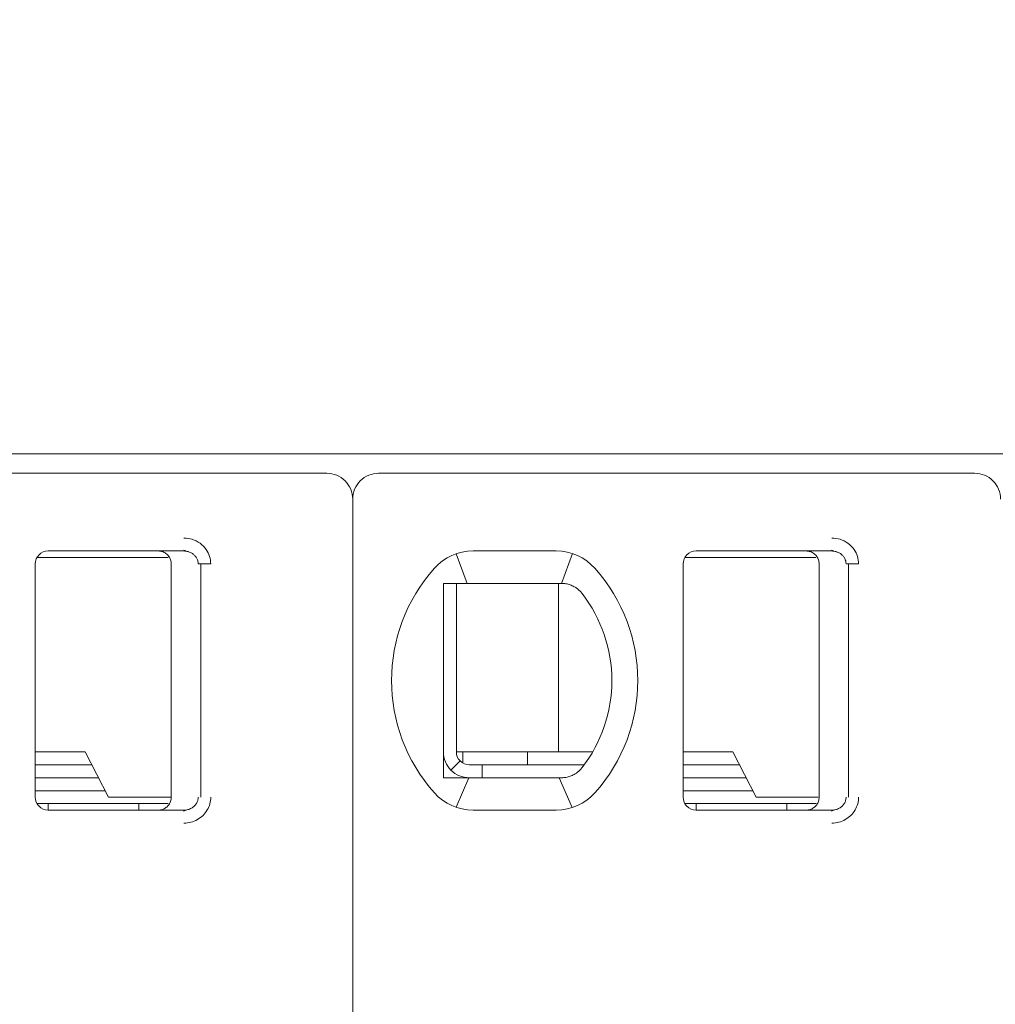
# Model space of a CAD drawing. Header units: millimetres. Extents: x -1114 to 1396, y -630 to 631.
# Tile 546 of 656: x 819.92 to 827.45, y -459.61 to -452.01. Entities that reach past the tile are written whole.
import ezdxf

# ---------------------------------------------------------------- set-up
doc = ezdxf.new("R2010")
doc.units = ezdxf.units.MM
doc.header["$MEASUREMENT"] = 0

msp = doc.modelspace()

# ---------------------------------------------------------------- linework, layer by layer
at = {"lineweight": 18}
for points, knots in [([(1038.9843, -629.7647), (1038.9843, -629.7647), (-1111.4882, -629.7647), (-1111.4882, -629.7647), (-1111.4882, -629.7647), (-1111.4882, -629.7647), (-1111.4882, 630.7883), (-1111.4882, 630.7883), (-1111.4882, 630.7883), (-1111.4882, 630.7883), (1038.9843, 630.7883), (1038.9843, 630.7883)], [0, 0, 0, 0, 0.333333, 0.333333, 0.333333, 0.333333, 0.666667, 0.666667, 0.666667, 0.666667, 1, 1, 1, 1]), ([(822.4928, -455.709), (822.4928, -455.6559), (822.4717, -455.605), (822.4342, -455.5675), (822.4342, -455.5675), (822.3967, -455.53), (822.3459, -455.509), (822.2928, -455.509)], [0, 0, 0, 0, 0.5, 0.5, 0.5, 0.5, 1, 1, 1, 1]), ([(822.6928, -455.509), (822.6398, -455.509), (822.5889, -455.53), (822.5514, -455.5675), (822.5514, -455.5675), (822.5139, -455.605), (822.4928, -455.6559), (822.4928, -455.709)], [0, 0, 0, 0, 0.5, 0.5, 0.5, 0.5, 1, 1, 1, 1]), ([(827.4928, -455.709), (827.4928, -455.6559), (827.4717, -455.605), (827.4342, -455.5675), (827.4342, -455.5675), (827.3967, -455.53), (827.3459, -455.509), (827.2928, -455.509)], [0, 0, 0, 0, 0.5, 0.5, 0.5, 0.5, 1, 1, 1, 1]), ([(821.1902, -456.009), (821.2123, -456.0088), (821.2334, -456.0121), (821.2545, -456.0188), (821.2545, -456.0188), (821.2756, -456.0256), (821.2967, -456.0359), (821.3152, -456.0495), (821.3152, -456.0495), (821.3338, -456.0631), (821.3499, -456.0801), (821.3621, -456.0973), (821.3621, -456.0973), (821.3743, -456.1145), (821.3826, -456.132), (821.3883, -456.1506), (821.3883, -456.1506), (821.394, -456.1691), (821.3972, -456.1886), (821.3973, -456.209)], [0, 0, 0, 0, 0.2, 0.2, 0.2, 0.2, 0.4, 0.4, 0.4, 0.4, 0.6, 0.6, 0.6, 0.6, 0.8, 0.8, 0.8, 0.8, 1, 1, 1, 1]), ([(826.1902, -456.009), (826.2123, -456.0088), (826.2334, -456.0121), (826.2545, -456.0188), (826.2545, -456.0188), (826.2756, -456.0256), (826.2967, -456.0359), (826.3152, -456.0495), (826.3152, -456.0495), (826.3338, -456.0631), (826.3499, -456.0801), (826.3621, -456.0973), (826.3621, -456.0973), (826.3743, -456.1145), (826.3826, -456.132), (826.3883, -456.1506), (826.3883, -456.1506), (826.394, -456.1691), (826.3972, -456.1886), (826.3973, -456.209)], [0, 0, 0, 0, 0.2, 0.2, 0.2, 0.2, 0.4, 0.4, 0.4, 0.4, 0.6, 0.6, 0.6, 0.6, 0.8, 0.8, 0.8, 0.8, 1, 1, 1, 1]), ([(820.1428, -456.109), (820.1163, -456.109), (820.0909, -456.1195), (820.0721, -456.1382), (820.0721, -456.1382), (820.0533, -456.157), (820.0428, -456.1824), (820.0428, -456.209)], [0, 0, 0, 0, 0.5, 0.5, 0.5, 0.5, 1, 1, 1, 1]), ([(820.1428, -456.109), (820.1163, -456.109), (820.0909, -456.1195), (820.0721, -456.1382), (820.0721, -456.1382), (820.0533, -456.157), (820.0428, -456.1824), (820.0428, -456.209)], [0, 0, 0, 0, 0.5, 0.5, 0.5, 0.5, 1, 1, 1, 1]), ([(821.0928, -456.209), (821.0928, -456.1985), (821.0912, -456.1881), (821.0879, -456.1781), (821.0879, -456.1781), (821.0847, -456.1682), (821.0799, -456.1587), (821.0738, -456.1503), (821.0738, -456.1503), (821.0677, -456.1418), (821.0602, -456.1343), (821.0518, -456.1282), (821.0518, -456.1282), (821.0433, -456.122), (821.0339, -456.1172), (821.0239, -456.1139), (821.0239, -456.1139), (821.0139, -456.1106), (821.0034, -456.109), (820.9928, -456.109)], [0, 0, 0, 0, 0.2, 0.2, 0.2, 0.2, 0.4, 0.4, 0.4, 0.4, 0.6, 0.6, 0.6, 0.6, 0.8, 0.8, 0.8, 0.8, 1, 1, 1, 1]), ([(821.1902, -456.109), (821.199, -456.109), (821.2077, -456.1099), (821.2162, -456.1118), (821.2162, -456.1118), (821.2246, -456.1136), (821.2327, -456.1163), (821.2405, -456.1199), (821.2405, -456.1199), (821.248, -456.1234), (821.2552, -456.1277), (821.2618, -456.1328), (821.2618, -456.1328), (821.268, -456.1375), (821.2736, -456.1429), (821.2785, -456.1488), (821.2785, -456.1488), (821.283, -456.1543), (821.287, -456.1602), (821.2902, -456.1664), (821.2902, -456.1664), (821.2935, -456.1727), (821.296, -456.1792), (821.2978, -456.186), (821.2978, -456.186), (821.2997, -456.1935), (821.3007, -456.2012), (821.3007, -456.209)], [0, 0, 0, 0, 0.142857, 0.142857, 0.142857, 0.142857, 0.285714, 0.285714, 0.285714, 0.285714, 0.428571, 0.428571, 0.428571, 0.428571, 0.571429, 0.571429, 0.571429, 0.571429, 0.714286, 0.714286, 0.714286, 0.714286, 0.857143, 0.857143, 0.857143, 0.857143, 1, 1, 1, 1]), ([(825.1428, -456.109), (825.1163, -456.109), (825.0909, -456.1195), (825.0721, -456.1382), (825.0721, -456.1382), (825.0533, -456.157), (825.0428, -456.1824), (825.0428, -456.209)], [0, 0, 0, 0, 0.5, 0.5, 0.5, 0.5, 1, 1, 1, 1]), ([(825.1428, -456.109), (825.1163, -456.109), (825.0909, -456.1195), (825.0721, -456.1382), (825.0721, -456.1382), (825.0533, -456.157), (825.0428, -456.1824), (825.0428, -456.209)], [0, 0, 0, 0, 0.5, 0.5, 0.5, 0.5, 1, 1, 1, 1]), ([(826.0928, -456.209), (826.0928, -456.1985), (826.0912, -456.1881), (826.0879, -456.1781), (826.0879, -456.1781), (826.0847, -456.1682), (826.0799, -456.1587), (826.0738, -456.1503), (826.0738, -456.1503), (826.0677, -456.1418), (826.0602, -456.1343), (826.0518, -456.1282), (826.0518, -456.1282), (826.0433, -456.122), (826.0339, -456.1172), (826.0239, -456.1139), (826.0239, -456.1139), (826.0139, -456.1106), (826.0034, -456.109), (825.9928, -456.109)], [0, 0, 0, 0, 0.2, 0.2, 0.2, 0.2, 0.4, 0.4, 0.4, 0.4, 0.6, 0.6, 0.6, 0.6, 0.8, 0.8, 0.8, 0.8, 1, 1, 1, 1]), ([(826.1902, -456.109), (826.199, -456.109), (826.2077, -456.1099), (826.2162, -456.1118), (826.2162, -456.1118), (826.2246, -456.1136), (826.2327, -456.1163), (826.2405, -456.1199), (826.2405, -456.1199), (826.248, -456.1234), (826.2552, -456.1277), (826.2618, -456.1328), (826.2618, -456.1328), (826.268, -456.1375), (826.2736, -456.1429), (826.2785, -456.1488), (826.2785, -456.1488), (826.283, -456.1543), (826.287, -456.1602), (826.2902, -456.1664), (826.2902, -456.1664), (826.2935, -456.1727), (826.296, -456.1792), (826.2978, -456.186), (826.2978, -456.186), (826.2997, -456.1935), (826.3007, -456.2012), (826.3007, -456.209)], [0, 0, 0, 0, 0.142857, 0.142857, 0.142857, 0.142857, 0.285714, 0.285714, 0.285714, 0.285714, 0.428571, 0.428571, 0.428571, 0.428571, 0.571429, 0.571429, 0.571429, 0.571429, 0.714286, 0.714286, 0.714286, 0.714286, 0.857143, 0.857143, 0.857143, 0.857143, 1, 1, 1, 1]), ([(823.2543, -456.359), (823.2475, -456.359), (823.2407, -456.359), (823.2339, -456.359), (823.2339, -456.359), (823.2271, -456.359), (823.2203, -456.359), (823.2134, -456.359), (823.2134, -456.359), (823.2066, -456.359), (823.1997, -456.359), (823.1928, -456.359)], [0, 0, 0, 0, 0.333333, 0.333333, 0.333333, 0.333333, 0.666667, 0.666667, 0.666667, 0.666667, 1, 1, 1, 1]), ([(823.1928, -456.359), (823.1928, -456.4099), (823.1928, -456.4624), (823.1928, -456.5173), (823.1928, -456.5173), (823.1928, -456.5448), (823.1928, -456.5729), (823.1928, -456.6018), (823.1928, -456.6018), (823.1928, -456.6163), (823.1928, -456.631), (823.1928, -456.6459), (823.1928, -456.6459), (823.1928, -456.6608), (823.1928, -456.676), (823.1928, -456.6913), (823.1928, -456.6913), (823.1928, -456.7221), (823.1928, -456.7537), (823.1928, -456.7864), (823.1928, -456.7864), (823.1928, -456.8191), (823.1928, -456.8529), (823.1928, -456.8883), (823.1928, -456.8883), (823.1928, -456.9059), (823.1928, -456.9239), (823.1928, -456.942), (823.1928, -456.942), (823.1928, -456.9601), (823.1928, -456.9784), (823.1928, -456.9969), (823.1928, -456.9969), (823.1928, -457.0154), (823.1928, -457.0341), (823.1928, -457.053), (823.1928, -457.053), (823.1928, -457.072), (823.1928, -457.0913), (823.1928, -457.1103), (823.1928, -457.1103), (823.1928, -457.1483), (823.1928, -457.1859), (823.1928, -457.2229), (823.1928, -457.2229), (823.1928, -457.2322), (823.1928, -457.2415), (823.1928, -457.2507), (823.1928, -457.2507), (823.1928, -457.2599), (823.1928, -457.2691), (823.1928, -457.2782), (823.1928, -457.2782), (823.1928, -457.2964), (823.1928, -457.3142), (823.1928, -457.3317), (823.1928, -457.3317), (823.1928, -457.3667), (823.1928, -457.4003), (823.1928, -457.4329), (823.1928, -457.4329), (823.1928, -457.4493), (823.1928, -457.4654), (823.1928, -457.4812), (823.1928, -457.4812), (823.1928, -457.4971), (823.1928, -457.5127), (823.1928, -457.5281), (823.1928, -457.5281), (823.1928, -457.5587), (823.1928, -457.5883), (823.1928, -457.6171), (823.1928, -457.6171), (823.1928, -457.6458), (823.1928, -457.6738), (823.1928, -457.7011), (823.1928, -457.7011), (823.1928, -457.7559), (823.1928, -457.8082), (823.1928, -457.859)], [0, 0, 0, 0, 0.05, 0.05, 0.05, 0.05, 0.1, 0.1, 0.1, 0.1, 0.15, 0.15, 0.15, 0.15, 0.2, 0.2, 0.2, 0.2, 0.25, 0.25, 0.25, 0.25, 0.3, 0.3, 0.3, 0.3, 0.35, 0.35, 0.35, 0.35, 0.4, 0.4, 0.4, 0.4, 0.45, 0.45, 0.45, 0.45, 0.5, 0.5, 0.5, 0.5, 0.55, 0.55, 0.55, 0.55, 0.6, 0.6, 0.6, 0.6, 0.65, 0.65, 0.65, 0.65, 0.7, 0.7, 0.7, 0.7, 0.75, 0.75, 0.75, 0.75, 0.8, 0.8, 0.8, 0.8, 0.85, 0.85, 0.85, 0.85, 0.9, 0.9, 0.9, 0.9, 0.95, 0.95, 0.95, 0.95, 1, 1, 1, 1]), ([(823.422, -456.359), (823.4168, -456.359), (823.4116, -456.359), (823.4064, -456.359), (823.4064, -456.359), (823.4011, -456.359), (823.3958, -456.359), (823.3904, -456.359), (823.3904, -456.359), (823.385, -456.359), (823.3795, -456.359), (823.3738, -456.359), (823.3738, -456.359), (823.3682, -456.359), (823.3624, -456.359), (823.3564, -456.359), (823.3564, -456.359), (823.3504, -456.359), (823.3443, -456.359), (823.338, -456.359), (823.338, -456.359), (823.3317, -456.359), (823.3253, -456.359), (823.3187, -456.359), (823.3187, -456.359), (823.3121, -456.359), (823.3054, -456.359), (823.2984, -456.359), (823.2984, -456.359), (823.2915, -456.359), (823.2844, -456.359), (823.277, -456.359), (823.277, -456.359), (823.2696, -456.359), (823.2621, -456.359), (823.2543, -456.359)], [0, 0, 0, 0, 0.111111, 0.111111, 0.111111, 0.111111, 0.222222, 0.222222, 0.222222, 0.222222, 0.333333, 0.333333, 0.333333, 0.333333, 0.444444, 0.444444, 0.444444, 0.444444, 0.555556, 0.555556, 0.555556, 0.555556, 0.666667, 0.666667, 0.666667, 0.666667, 0.777778, 0.777778, 0.777778, 0.777778, 0.888889, 0.888889, 0.888889, 0.888889, 1, 1, 1, 1]), ([(824.0636, -456.359), (824.0681, -456.359), (824.0726, -456.359), (824.0772, -456.359), (824.0772, -456.359), (824.0818, -456.359), (824.0865, -456.359), (824.0911, -456.359), (824.0911, -456.359), (824.0958, -456.359), (824.1005, -456.359), (824.1052, -456.359)], [0, 0, 0, 0, 0.333333, 0.333333, 0.333333, 0.333333, 0.666667, 0.666667, 0.666667, 0.666667, 1, 1, 1, 1]), ([(824.1052, -456.359), (824.1165, -456.359), (824.1277, -456.3599), (824.1388, -456.3618), (824.1388, -456.3618), (824.1499, -456.3637), (824.1608, -456.3665), (824.1716, -456.3703), (824.1716, -456.3703), (824.1823, -456.3741), (824.1928, -456.3788), (824.2029, -456.3844)], [0, 0, 0, 0, 0.333333, 0.333333, 0.333333, 0.333333, 0.666667, 0.666667, 0.666667, 0.666667, 1, 1, 1, 1]), ([(824.2029, -456.3844), (824.2111, -456.389), (824.2189, -456.3942), (824.2262, -456.3997), (824.2262, -456.3997), (824.2335, -456.4053), (824.2404, -456.4113), (824.2466, -456.4175), (824.2466, -456.4175), (824.2528, -456.4237), (824.2584, -456.4302), (824.2635, -456.4367)], [0, 0, 0, 0, 0.333333, 0.333333, 0.333333, 0.333333, 0.666667, 0.666667, 0.666667, 0.666667, 1, 1, 1, 1]), ([(823.1928, -457.659), (823.1928, -457.712), (823.2139, -457.7629), (823.2514, -457.8004), (823.2514, -457.8004), (823.2889, -457.8379), (823.3398, -457.859), (823.3928, -457.859)], [0, 0, 0, 0, 0.5, 0.5, 0.5, 0.5, 1, 1, 1, 1]), ([(823.2928, -457.659), (823.2928, -457.6855), (823.3033, -457.7109), (823.3221, -457.7297), (823.3221, -457.7297), (823.3409, -457.7484), (823.3663, -457.759), (823.3928, -457.759)], [0, 0, 0, 0, 0.5, 0.5, 0.5, 0.5, 1, 1, 1, 1]), ([(824.2029, -457.8335), (824.1928, -457.8392), (824.1823, -457.8439), (824.1715, -457.8476), (824.1715, -457.8476), (824.1608, -457.8514), (824.1498, -457.8542), (824.1387, -457.8561), (824.1387, -457.8561), (824.1276, -457.858), (824.1164, -457.859), (824.1052, -457.859)], [0, 0, 0, 0, 0.333333, 0.333333, 0.333333, 0.333333, 0.666667, 0.666667, 0.666667, 0.666667, 1, 1, 1, 1]), ([(824.2635, -457.7812), (824.2582, -457.7881), (824.2524, -457.7947), (824.2461, -457.8009), (824.2461, -457.8009), (824.2398, -457.8072), (824.233, -457.8131), (824.2258, -457.8185), (824.2258, -457.8185), (824.2186, -457.824), (824.2109, -457.829), (824.2029, -457.8335)], [0, 0, 0, 0, 0.333333, 0.333333, 0.333333, 0.333333, 0.666667, 0.666667, 0.666667, 0.666667, 1, 1, 1, 1]), ([(823.1928, -457.859), (823.1997, -457.859), (823.2066, -457.859), (823.2134, -457.859), (823.2134, -457.859), (823.2203, -457.859), (823.2271, -457.859), (823.2339, -457.859), (823.2339, -457.859), (823.2407, -457.859), (823.2475, -457.859), (823.2543, -457.859)], [0, 0, 0, 0, 0.333333, 0.333333, 0.333333, 0.333333, 0.666667, 0.666667, 0.666667, 0.666667, 1, 1, 1, 1]), ([(823.2543, -457.859), (823.2621, -457.859), (823.2697, -457.859), (823.277, -457.859), (823.277, -457.859), (823.2844, -457.859), (823.2915, -457.859), (823.2984, -457.859), (823.2984, -457.859), (823.3054, -457.859), (823.3121, -457.859), (823.3187, -457.859), (823.3187, -457.859), (823.3253, -457.859), (823.3317, -457.859), (823.338, -457.859), (823.338, -457.859), (823.3443, -457.859), (823.3504, -457.859), (823.3564, -457.859), (823.3564, -457.859), (823.3624, -457.859), (823.3682, -457.859), (823.3738, -457.859), (823.3738, -457.859), (823.3795, -457.859), (823.385, -457.859), (823.3904, -457.859), (823.3904, -457.859), (823.3958, -457.859), (823.4011, -457.859), (823.4064, -457.859), (823.4064, -457.859), (823.4116, -457.859), (823.4168, -457.859), (823.422, -457.859)], [0, 0, 0, 0, 0.111111, 0.111111, 0.111111, 0.111111, 0.222222, 0.222222, 0.222222, 0.222222, 0.333333, 0.333333, 0.333333, 0.333333, 0.444444, 0.444444, 0.444444, 0.444444, 0.555556, 0.555556, 0.555556, 0.555556, 0.666667, 0.666667, 0.666667, 0.666667, 0.777778, 0.777778, 0.777778, 0.777778, 0.888889, 0.888889, 0.888889, 0.888889, 1, 1, 1, 1]), ([(824.1052, -457.859), (824.1005, -457.859), (824.0958, -457.859), (824.0911, -457.859), (824.0911, -457.859), (824.0864, -457.859), (824.0818, -457.859), (824.0772, -457.859), (824.0772, -457.859), (824.0726, -457.859), (824.0681, -457.859), (824.0636, -457.859)], [0, 0, 0, 0, 0.333333, 0.333333, 0.333333, 0.333333, 0.666667, 0.666667, 0.666667, 0.666667, 1, 1, 1, 1]), ([(820.0428, -458.009), (820.0428, -458.0355), (820.0533, -458.0609), (820.0721, -458.0797), (820.0721, -458.0797), (820.0909, -458.0984), (820.1163, -458.109), (820.1428, -458.109)], [0, 0, 0, 0, 0.5, 0.5, 0.5, 0.5, 1, 1, 1, 1]), ([(820.0428, -458.009), (820.0428, -458.0355), (820.0533, -458.0609), (820.0721, -458.0797), (820.0721, -458.0797), (820.0909, -458.0984), (820.1163, -458.109), (820.1428, -458.109)], [0, 0, 0, 0, 0.5, 0.5, 0.5, 0.5, 1, 1, 1, 1]), ([(821.0928, -458.009), (821.0928, -458.0194), (821.0912, -458.0298), (821.0879, -458.0398), (821.0879, -458.0398), (821.0847, -458.0497), (821.0799, -458.0592), (821.0738, -458.0676), (821.0738, -458.0676), (821.0677, -458.0761), (821.0602, -458.0836), (821.0518, -458.0897), (821.0518, -458.0897), (821.0433, -458.0959), (821.0339, -458.1007), (821.0239, -458.104), (821.0239, -458.104), (821.0139, -458.1073), (821.0034, -458.109), (820.9928, -458.109)], [0, 0, 0, 0, 0.2, 0.2, 0.2, 0.2, 0.4, 0.4, 0.4, 0.4, 0.6, 0.6, 0.6, 0.6, 0.8, 0.8, 0.8, 0.8, 1, 1, 1, 1]), ([(821.3007, -458.009), (821.3007, -458.0174), (821.2995, -458.026), (821.2971, -458.0342), (821.2971, -458.0342), (821.2948, -458.0423), (821.2913, -458.0502), (821.2868, -458.0575), (821.2868, -458.0575), (821.2823, -458.0649), (821.2766, -458.0718), (821.2702, -458.078), (821.2702, -458.078), (821.2636, -458.0842), (821.2561, -458.0897), (821.2481, -458.0942), (821.2481, -458.0942), (821.2395, -458.0989), (821.2303, -458.1026), (821.2207, -458.1051), (821.2207, -458.1051), (821.2108, -458.1077), (821.2005, -458.109), (821.1902, -458.109)], [0, 0, 0, 0, 0.166667, 0.166667, 0.166667, 0.166667, 0.333333, 0.333333, 0.333333, 0.333333, 0.5, 0.5, 0.5, 0.5, 0.666667, 0.666667, 0.666667, 0.666667, 0.833333, 0.833333, 0.833333, 0.833333, 1, 1, 1, 1]), ([(821.3973, -458.009), (821.3973, -458.0263), (821.3951, -458.0431), (821.3905, -458.0597), (821.3905, -458.0597), (821.386, -458.0762), (821.3791, -458.0926), (821.3703, -458.1077), (821.3703, -458.1077), (821.3615, -458.1228), (821.3507, -458.1367), (821.3379, -458.1492), (821.3379, -458.1492), (821.3251, -458.1617), (821.3102, -458.1729), (821.2945, -458.1818), (821.2945, -458.1818), (821.2788, -458.1907), (821.2623, -458.1973), (821.2449, -458.2019), (821.2449, -458.2019), (821.2275, -458.2064), (821.2093, -458.2088), (821.1902, -458.209)], [0, 0, 0, 0, 0.166667, 0.166667, 0.166667, 0.166667, 0.333333, 0.333333, 0.333333, 0.333333, 0.5, 0.5, 0.5, 0.5, 0.666667, 0.666667, 0.666667, 0.666667, 0.833333, 0.833333, 0.833333, 0.833333, 1, 1, 1, 1]), ([(825.0428, -458.009), (825.0428, -458.0355), (825.0533, -458.0609), (825.0721, -458.0797), (825.0721, -458.0797), (825.0909, -458.0984), (825.1163, -458.109), (825.1428, -458.109)], [0, 0, 0, 0, 0.5, 0.5, 0.5, 0.5, 1, 1, 1, 1]), ([(825.0428, -458.009), (825.0428, -458.0355), (825.0533, -458.0609), (825.0721, -458.0797), (825.0721, -458.0797), (825.0909, -458.0984), (825.1163, -458.109), (825.1428, -458.109)], [0, 0, 0, 0, 0.5, 0.5, 0.5, 0.5, 1, 1, 1, 1]), ([(826.0928, -458.009), (826.0928, -458.0194), (826.0912, -458.0298), (826.0879, -458.0398), (826.0879, -458.0398), (826.0847, -458.0497), (826.0799, -458.0592), (826.0738, -458.0676), (826.0738, -458.0676), (826.0677, -458.0761), (826.0602, -458.0836), (826.0518, -458.0897), (826.0518, -458.0897), (826.0433, -458.0959), (826.0339, -458.1007), (826.0239, -458.104), (826.0239, -458.104), (826.0139, -458.1073), (826.0034, -458.109), (825.9928, -458.109)], [0, 0, 0, 0, 0.2, 0.2, 0.2, 0.2, 0.4, 0.4, 0.4, 0.4, 0.6, 0.6, 0.6, 0.6, 0.8, 0.8, 0.8, 0.8, 1, 1, 1, 1]), ([(826.3007, -458.009), (826.3007, -458.0174), (826.2995, -458.026), (826.2971, -458.0342), (826.2971, -458.0342), (826.2948, -458.0423), (826.2913, -458.0502), (826.2868, -458.0575), (826.2868, -458.0575), (826.2823, -458.0649), (826.2766, -458.0718), (826.2702, -458.078), (826.2702, -458.078), (826.2636, -458.0842), (826.2561, -458.0897), (826.2481, -458.0942), (826.2481, -458.0942), (826.2395, -458.0989), (826.2303, -458.1026), (826.2207, -458.1051), (826.2207, -458.1051), (826.2108, -458.1077), (826.2005, -458.109), (826.1902, -458.109)], [0, 0, 0, 0, 0.166667, 0.166667, 0.166667, 0.166667, 0.333333, 0.333333, 0.333333, 0.333333, 0.5, 0.5, 0.5, 0.5, 0.666667, 0.666667, 0.666667, 0.666667, 0.833333, 0.833333, 0.833333, 0.833333, 1, 1, 1, 1]), ([(826.3973, -458.009), (826.3973, -458.0263), (826.3951, -458.0431), (826.3905, -458.0597), (826.3905, -458.0597), (826.386, -458.0762), (826.3791, -458.0926), (826.3703, -458.1077), (826.3703, -458.1077), (826.3615, -458.1228), (826.3507, -458.1367), (826.3379, -458.1492), (826.3379, -458.1492), (826.3251, -458.1617), (826.3102, -458.1729), (826.2945, -458.1818), (826.2945, -458.1818), (826.2788, -458.1907), (826.2623, -458.1973), (826.2449, -458.2019), (826.2449, -458.2019), (826.2275, -458.2064), (826.2093, -458.2088), (826.1902, -458.209)], [0, 0, 0, 0, 0.166667, 0.166667, 0.166667, 0.166667, 0.333333, 0.333333, 0.333333, 0.333333, 0.5, 0.5, 0.5, 0.5, 0.666667, 0.666667, 0.666667, 0.666667, 0.833333, 0.833333, 0.833333, 0.833333, 1, 1, 1, 1])]:
    msp.add_open_spline(points, degree=3, knots=knots, dxfattribs=at)
for points in [[(802.6428, -455.359), (802.6428, -455.359), (842.3428, -455.359), (842.3428, -455.359)], [(822.2928, -455.509), (822.2928, -455.509), (817.6928, -455.509), (817.6928, -455.509)], [(827.2928, -455.509), (827.2928, -455.509), (822.6928, -455.509), (822.6928, -455.509)], [(822.4928, -455.709), (822.4928, -455.709), (822.4928, -466.129), (822.4928, -466.129)], [(822.4928, -455.709), (822.4928, -455.709), (822.4928, -466.129), (822.4928, -466.129)], [(821.1892, -456.102), (821.1892, -456.102), (821.2328, -456.1168), (821.2328, -456.1168)], [(826.1892, -456.102), (826.1892, -456.102), (826.2328, -456.1168), (826.2328, -456.1168)], [(820.7237, -456.159), (820.7237, -456.159), (820.0562, -456.159), (820.0562, -456.159)], [(820.1428, -456.109), (820.1428, -456.109), (821.1902, -456.109), (821.1902, -456.109)], [(821.1902, -456.109), (821.1902, -456.109), (820.1428, -456.109), (820.1428, -456.109)], [(821.0676, -456.159), (821.0676, -456.159), (820.7237, -456.159), (820.7237, -456.159)], [(821.1902, -456.109), (821.1902, -456.109), (821.0915, -456.109), (821.0915, -456.109)], [(823.422, -456.109), (823.3082, -456.109), (823.1997, -456.1575), (823.1239, -456.2423)], [(823.422, -456.109), (823.3082, -456.109), (823.1997, -456.1575), (823.1239, -456.2423)], [(823.2912, -456.1309), (823.2912, -456.1309), (823.3757, -456.359), (823.3757, -456.359)], [(823.422, -456.109), (823.422, -456.109), (824.0636, -456.109), (824.0636, -456.109)], [(823.422, -456.109), (823.422, -456.109), (824.0636, -456.109), (824.0636, -456.109)], [(824.3618, -456.2423), (824.2859, -456.1575), (824.1775, -456.109), (824.0636, -456.109)], [(824.3618, -456.2423), (824.2859, -456.1575), (824.1775, -456.109), (824.0636, -456.109)], [(824.19, -456.1295), (824.19, -456.1295), (824.1045, -456.359), (824.1045, -456.359)], [(825.7237, -456.159), (825.7237, -456.159), (825.0562, -456.159), (825.0562, -456.159)], [(825.1428, -456.109), (825.1428, -456.109), (826.1902, -456.109), (826.1902, -456.109)], [(826.1902, -456.109), (826.1902, -456.109), (825.1428, -456.109), (825.1428, -456.109)], [(826.0676, -456.159), (826.0676, -456.159), (825.7237, -456.159), (825.7237, -456.159)], [(826.1902, -456.109), (826.1902, -456.109), (826.0915, -456.109), (826.0915, -456.109)], [(820.0428, -458.009), (820.0428, -458.009), (820.0428, -456.209), (820.0428, -456.209)], [(820.0428, -458.009), (820.0428, -458.009), (820.0428, -456.209), (820.0428, -456.209)], [(821.0928, -458.009), (821.0928, -458.009), (821.0928, -456.209), (821.0928, -456.209)], [(821.3007, -456.209), (821.3007, -456.209), (821.3973, -456.209), (821.3973, -456.209)], [(821.3206, -458.009), (821.3206, -458.009), (821.3206, -456.209), (821.3206, -456.209)], [(823.1239, -456.2423), (822.6825, -456.7358), (822.6825, -457.4821), (823.1239, -457.9756)], [(823.1239, -456.2423), (822.6825, -456.7358), (822.6825, -457.4821), (823.1239, -457.9756)], [(824.3618, -457.9756), (824.8032, -457.4821), (824.8032, -456.7358), (824.3618, -456.2423)], [(824.3618, -457.9756), (824.8032, -457.4821), (824.8032, -456.7358), (824.3618, -456.2423)], [(825.0428, -458.009), (825.0428, -458.009), (825.0428, -456.209), (825.0428, -456.209)], [(825.0428, -458.009), (825.0428, -458.009), (825.0428, -456.209), (825.0428, -456.209)], [(826.0928, -458.009), (826.0928, -458.009), (826.0928, -456.209), (826.0928, -456.209)], [(826.3007, -456.209), (826.3007, -456.209), (826.3973, -456.209), (826.3973, -456.209)], [(826.3206, -458.009), (826.3206, -458.009), (826.3206, -456.209), (826.3206, -456.209)], [(823.2928, -456.359), (823.2928, -456.359), (823.2928, -457.659), (823.2928, -457.659)], [(824.0636, -456.359), (824.0636, -456.359), (823.422, -456.359), (823.422, -456.359)], [(824.0819, -456.359), (824.0819, -456.359), (824.0819, -457.659), (824.0819, -457.659)], [(824.4928, -457.109), (824.4928, -456.8657), (824.4122, -456.6293), (824.2635, -456.4367)], [(824.2635, -457.7812), (824.4122, -457.5886), (824.4928, -457.3522), (824.4928, -457.109)], [(820.4271, -457.659), (820.4271, -457.659), (820.0428, -457.659), (820.0428, -457.659)], [(820.6077, -458.009), (820.6077, -458.009), (820.4271, -457.659), (820.4271, -457.659)], [(823.2928, -457.659), (823.2928, -457.659), (824.0523, -457.659), (824.0523, -457.659)], [(823.3428, -457.7455), (823.3428, -457.7455), (823.3428, -457.6589), (823.3428, -457.6589)], [(823.8428, -457.759), (823.8428, -457.759), (823.8428, -457.659), (823.8428, -457.659)], [(824.0523, -457.659), (824.0523, -457.659), (824.1031, -457.659), (824.1031, -457.659)], [(824.3455, -457.659), (824.3455, -457.659), (824.1031, -457.659), (824.1031, -457.659)], [(825.4271, -457.659), (825.4271, -457.659), (825.0428, -457.659), (825.0428, -457.659)], [(825.6077, -458.009), (825.6077, -458.009), (825.4271, -457.659), (825.4271, -457.659)], [(820.0428, -457.759), (820.0428, -457.759), (820.4787, -457.759), (820.4787, -457.759)], [(823.3221, -457.7297), (823.3221, -457.7297), (823.2514, -457.8004), (823.2514, -457.8004)], [(823.4928, -457.759), (823.4928, -457.759), (823.3928, -457.759), (823.3928, -457.759)], [(823.4928, -457.759), (823.4928, -457.759), (823.4928, -457.859), (823.4928, -457.859)], [(823.4928, -457.759), (823.4928, -457.759), (824.2802, -457.759), (824.2802, -457.759)], [(825.0428, -457.759), (825.0428, -457.759), (825.4787, -457.759), (825.4787, -457.759)], [(820.5303, -457.859), (820.5303, -457.859), (820.0428, -457.859), (820.0428, -457.859)], [(823.2922, -458.0873), (823.2922, -458.0873), (823.3896, -457.859), (823.3896, -457.859)], [(823.422, -457.859), (823.422, -457.859), (824.0636, -457.859), (824.0636, -457.859)], [(824.1879, -458.0892), (824.1879, -458.0892), (824.0867, -457.859), (824.0867, -457.859)], [(825.5303, -457.859), (825.5303, -457.859), (825.0428, -457.859), (825.0428, -457.859)], [(820.5819, -457.959), (820.5819, -457.959), (820.0428, -457.959), (820.0428, -457.959)], [(823.1239, -457.9756), (823.1997, -458.0605), (823.3082, -458.109), (823.422, -458.109)], [(823.1239, -457.9756), (823.1997, -458.0605), (823.3082, -458.109), (823.422, -458.109)], [(824.0636, -458.109), (824.1775, -458.109), (824.2859, -458.0605), (824.3618, -457.9756)], [(824.0636, -458.109), (824.1775, -458.109), (824.2859, -458.0605), (824.3618, -457.9756)], [(825.5819, -457.959), (825.5819, -457.959), (825.0428, -457.959), (825.0428, -457.959)], [(821.0693, -458.059), (821.0693, -458.059), (820.0562, -458.059), (820.0562, -458.059)], [(820.1428, -458.109), (820.1428, -458.109), (820.1428, -458.059), (820.1428, -458.059)], [(820.6077, -458.009), (820.6077, -458.009), (820.7237, -458.009), (820.7237, -458.009)], [(820.7237, -458.009), (820.7237, -458.009), (821.0862, -458.009), (821.0862, -458.009)], [(820.8428, -458.059), (820.8428, -458.059), (820.8428, -458.109), (820.8428, -458.109)], [(826.0693, -458.059), (826.0693, -458.059), (825.0562, -458.059), (825.0562, -458.059)], [(825.1428, -458.109), (825.1428, -458.109), (825.1428, -458.059), (825.1428, -458.059)], [(825.6077, -458.009), (825.6077, -458.009), (825.7237, -458.009), (825.7237, -458.009)], [(825.7237, -458.009), (825.7237, -458.009), (826.0862, -458.009), (826.0862, -458.009)], [(825.8428, -458.059), (825.8428, -458.059), (825.8428, -458.109), (825.8428, -458.109)], [(820.1428, -458.109), (820.1428, -458.109), (821.1902, -458.109), (821.1902, -458.109)], [(820.1428, -458.109), (820.1428, -458.109), (821.1902, -458.109), (821.1902, -458.109)], [(821.2124, -458.1069), (821.2124, -458.1069), (821.1892, -458.1159), (821.1892, -458.1159)], [(821.1902, -458.1158), (821.1902, -458.1158), (821.1902, -458.109), (821.1902, -458.109)], [(823.422, -458.109), (823.422, -458.109), (824.0636, -458.109), (824.0636, -458.109)], [(824.0636, -458.109), (824.0636, -458.109), (823.422, -458.109), (823.422, -458.109)], [(825.1428, -458.109), (825.1428, -458.109), (826.1902, -458.109), (826.1902, -458.109)], [(825.1428, -458.109), (825.1428, -458.109), (826.1902, -458.109), (826.1902, -458.109)], [(826.2124, -458.1069), (826.2124, -458.1069), (826.1892, -458.1159), (826.1892, -458.1159)], [(826.1902, -458.1158), (826.1902, -458.1158), (826.1902, -458.109), (826.1902, -458.109)]]:
    msp.add_open_spline(points, degree=3, dxfattribs=at)

doc.saveas('drawing.dxf')
